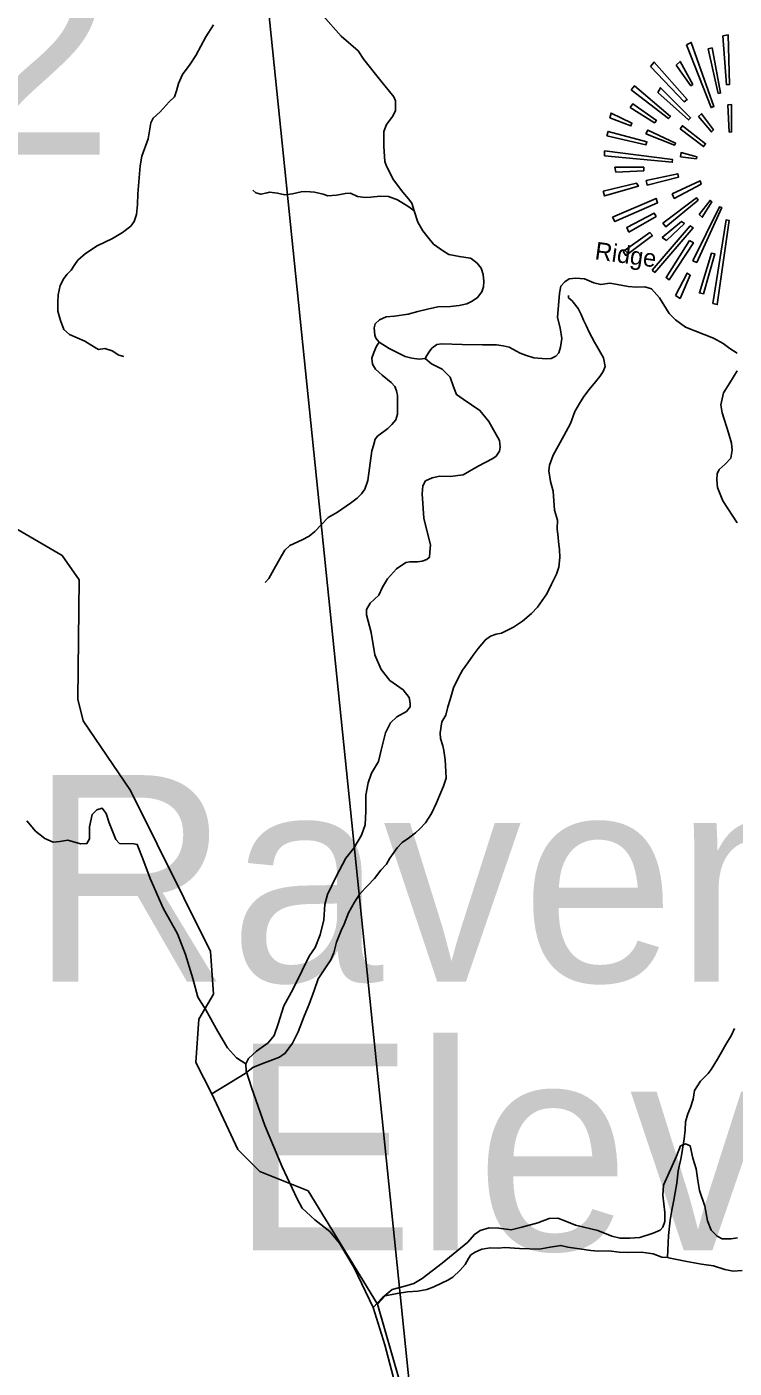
# Model space of a CAD drawing. Extents: x 1159738 to 1321356, y 736314 to 882035.
# Drawn here: x 1230624 to 1233635, y 863595 to 869307 of the extents above; entities that cross this region are included whole.
import ezdxf

# ---------------------------------------------------------------- set-up
doc = ezdxf.new("R2010")
doc.units = 0
for name, color, linetype in [('Exist Geographical Mountain Summit CELL', 7, 'Continuous'), ('Exist Geographical Mountain Summit Elevation Number Label', 7, 'Continuous'), ('Exist Geographical Mountain Summit Label', 7, 'Continuous'), ('Exist Hydrographic Creek Single Shore', 7, 'Continuous'), ('Exist Hydrographic Misc Water Feature', 7, 'Continuous'), ('Exist Road Non-System Type 51', 7, 'Continuous'), ('Exist Road Non-System Type 51 Label', 7, 'Continuous'), ('Exist Road Secondary Structure Standard Bridge Number Label', 7, 'Continuous')]:
    doc.layers.add(name, color=color, linetype=linetype)

msp = doc.modelspace()

# ---------------------------------------------------------------- linework, layer by layer
at = {"layer": 'Exist Geographical Mountain Summit CELL'}
for points in [[(1233586.8, 869268.8), (1233603, 869060.9), (1233615.8, 869062.5), (1233610.2, 869273.1)], [(1233432.5, 869231.1), (1233537.3, 868963.6), (1233549, 868967.8), (1233453, 869241.2)], [(1233567.9, 869023.2), (1233578, 869026.1), (1233541.8, 869217.9), (1233524.3, 869213.5)], [(1233278.6, 869138.1), (1233422.4, 868988.3), (1233435.7, 868998.4), (1233294.7, 869157)], [(1233388.9, 869143.8), (1233451.4, 869056.7), (1233458.8, 869062.5), (1233405.1, 869159.9)], [(1233197.2, 869039.1), (1233355.6, 868917), (1233364.4, 868925.8), (1233211.8, 869056.7)], [(1233310.4, 869027.4), (1233441.3, 868911.2), (1233450.1, 868919.9), (1233322.1, 869047.9)], [(1233192.9, 868963.6), (1233296, 868898.1), (1233304.8, 868908.5), (1233204.4, 868979.5)], [(1233608.6, 868975.3), (1233614.2, 868858.9), (1233624.6, 868860.1), (1233624.6, 868976.6)], [(1233105.7, 868919.9), (1233195.6, 868885.1), (1233200.1, 868896.8), (1233111.5, 868940.4)], [(1233483.6, 868925.8), (1233538.9, 868860.1), (1233547.4, 868868.9), (1233496.6, 868937.5)], [(1233094, 868842.8), (1233259.7, 868805), (1233264.1, 868818.2), (1233098.5, 868861.7)], [(1233259.7, 868851.6), (1233381.7, 868803.7), (1233386.2, 868812.2), (1233268.5, 868867.8)], [(1233405.1, 868873.4), (1233505.4, 868797.7), (1233513.9, 868809.4), (1233415.2, 868886.4)], [(1233083.6, 868758.6), (1233371.6, 868730.9), (1233372.9, 868742.5), (1233083.6, 868778.8)], [(1233406.4, 868754.2), (1233474.8, 868745.4), (1233476.4, 868754.2), (1233409.4, 868771.5)], [(1233132, 868688.9), (1233250.8, 868694.6), (1233250.8, 868709.1), (1233127.5, 868709.1)], [(1233078, 868607.5), (1233083.6, 868587), (1233227.8, 868629.3), (1233219, 868642.3)], [(1233261.3, 868652.7), (1233265.4, 868633.6), (1233397.9, 868667.1), (1233395, 868681.7)], [(1233371.6, 868595.8), (1233380.4, 868576.9), (1233495.3, 868637.8), (1233491, 868651.1)], [(1233117.1, 868496.8), (1233127.5, 868478.2), (1233309.2, 868558), (1233303.2, 868576.9)], [(1233332.2, 868470.9), (1233343.9, 868456.1), (1233482, 868569.7), (1233474.8, 868579.8)], [(1233486.5, 868508.5), (1233499.5, 868496.8), (1233540.2, 868562.3), (1233532.8, 868568.1)], [(1233187.1, 868433), (1233303.2, 868499.9), (1233294.7, 868514.4), (1233178.3, 868453.2)], [(1233458.8, 868311), (1233476.4, 868303.8), (1233582.5, 868537.5), (1233572.4, 868540.7)], [(1233285.9, 868271.6), (1233297.5, 868261.5), (1233460.4, 868452), (1233448.7, 868460.4)], [(1233347.1, 868396.8), (1233424, 868469.3), (1233410.7, 868478.2), (1233329.3, 868409.7)], [(1233544.5, 868129.3), (1233563.4, 868124.8), (1233614.2, 868482.2), (1233601.4, 868485.4)], [(1233162.3, 868350.1), (1233173.8, 868334), (1233287.4, 868418.5), (1233277, 868431.4)], [(1233445.8, 868396.8), (1233345.5, 868239.7), (1233358.3, 868229.6), (1233461.8, 868387.9)], [(1233505.4, 868170), (1233553.3, 868341.3), (1233538.9, 868342.9), (1233487.8, 868174)], [(1233386.2, 868162.6), (1233405.1, 868151.1), (1233448.7, 868249.8), (1233435.7, 868258.6)]]:
    msp.add_lwpolyline(points, close=True, dxfattribs=at)
at = {"layer": 'Exist Hydrographic Creek Single Shore'}
msp.add_lwpolyline([(1232482, 862384.1), (1232472.3, 862422.8), (1232368.4, 862585.7), (1232330.3, 862727.6), (1232304.4, 863030.1), (1232214.4, 863406.1), (1232209.3, 863547.4), (1232117.4, 863867.7), (1231821.3, 864349.6), (1231615.3, 864432.5), (1231522, 864526.3), (1231411, 864763.4), (1231343.3, 864897.5), (1231356.3, 865081.1), (1231418.3, 865188.1), (1231406.2, 865368.9), (1231065.2, 866055.3), (1230864.3, 866351.4), (1230841.2, 866443.8), (1230846.3, 866952.6), (1230774.3, 867055.8), (1230535.3, 867195.2)], dxfattribs=at)
at = {"layer": 'Exist Hydrographic Misc Water Feature'}
for points in [[(1232930.1, 868163.5), (1232929.9, 868153.4), (1232945.7, 868141.1), (1232949.5, 868135), (1232970.8, 868108.4), (1232984.1, 868082), (1232993.5, 868057.7), (1233004.8, 868035.4), (1233018.3, 868007.1), (1233041.1, 867964.5), (1233050.8, 867948.1), (1233079.4, 867897.4), (1233086.5, 867861.2), (1233077.8, 867839.5), (1233063.4, 867817.8), (1233044.7, 867796.2), (1233017.9, 867762.9), (1232995.1, 867733.5), (1232976.4, 867703.9), (1232957.4, 867668.5), (1232938.1, 867618.8), (1232910.7, 867565.5), (1232864.7, 867482.7), (1232849.5, 867441.1), (1232846.8, 867417.1), (1232853.6, 867370.8), (1232864.7, 867330.5), (1232870.5, 867248.4), (1232883.5, 867206), (1232882.5, 867170), (1232885.6, 867133.9), (1232887.1, 867113.9), (1232892.3, 867081.7), (1232893.4, 867047.6), (1232888.3, 867005.7), (1232879.5, 866975.9), (1232858.4, 866934.5), (1232837.4, 866893), (1232797.9, 866835.9), (1232773.1, 866808.6), (1232734.3, 866775.6), (1232695.6, 866750.5), (1232644.9, 866725.8), (1232622.8, 866720.4), (1232598.5, 866713), (1232576.2, 866697.5), (1232545.1, 866660.3), (1232524.4, 866630.9), (1232501.5, 866599.4), (1232478.8, 866567.9), (1232461.9, 866536.4), (1232440.7, 866492.9), (1232425.6, 866443.3), (1232416.6, 866411.5), (1232407.8, 866375.6), (1232391, 866348.1), (1232383.8, 866300.2), (1232385.2, 866276.3), (1232394.4, 866245.9), (1232399.9, 866225.8), (1232405, 866185.6), (1232407.5, 866135.5), (1232408.7, 866107.5), (1232397.9, 866073.7), (1232383, 866036), (1232368.1, 866002.5), (1232346.9, 865957), (1232321.9, 865917.6), (1232297.2, 865892.2), (1232278.7, 865874.7), (1232248.2, 865851.5), (1232221.6, 865834.1), (1232201, 865810.6), (1232170, 865767.4), (1232155.3, 865741.8), (1232130.5, 865716.4), (1232103.6, 865681), (1232074.8, 865649.7), (1232041.9, 865614.6), (1232018.9, 865579.2), (1231993.8, 865533.8), (1231974.5, 865486.2), (1231961.8, 865458.5), (1231942.6, 865409), (1231931.3, 865363.3), (1231918.6, 865333.5), (1231864.4, 865252.8), (1231847.2, 865203.3), (1231825.7, 865145.8), (1231804.3, 865094.3), (1231778.5, 865027), (1231755.3, 864979.5), (1231724.2, 864936.3), (1231699.8, 864918.9), (1231669.4, 864907.7), (1231647.2, 864900.3), (1231624.9, 864890.8), (1231586.6, 864875.9), (1231553.9, 864850.6), (1231411, 864763.4)], [(1233636.2, 865041.1), (1233623.5, 865013.3), (1233600.4, 864974), (1233581.5, 864940.4), (1233564.8, 864910.8), (1233537.7, 864867.5), (1233525.2, 864849.8), (1233492.3, 864816.6), (1233467.3, 864777.2), (1233460.4, 864741.3), (1233449.5, 864705.7), (1233438.7, 864678), (1233427.9, 864644.1), (1233426.9, 864608.2), (1233421.9, 864572.3), (1233414.8, 864528.4), (1233409.9, 864492.6), (1233396.5, 864434.8), (1233391, 864382.9), (1233384.1, 864343.1), (1233379.3, 864311.1), (1233370.1, 864267.5), (1233363.1, 864225.5), (1233355.4, 864159.7), (1233351, 864065.8)], [(1233351, 864065.8), (1233327, 864068.4), (1233291.2, 864081.3), (1233261.4, 864086.1), (1233239.4, 864088.7), (1233183.3, 864088.1), (1233145.3, 864089.1), (1233101.4, 864094.2), (1233059.5, 864093.3), (1233025.4, 864096.1), (1232977.6, 864103.4), (1232927.7, 864110.7), (1232898, 864117.5), (1232851.7, 864110.7), (1232805.4, 864101.9), (1232763.5, 864102.9), (1232721.5, 864104), (1232659.6, 864109.6), (1232631.4, 864106.3), (1232597.5, 864107.2), (1232561.3, 864102.1), (1232532.9, 864088.9), (1232514.6, 864077.3), (1232504.2, 864061.6), (1232489.5, 864036), (1232468.9, 864012.5), (1232438.2, 863983.3), (1232415.8, 863969.8), (1232389.5, 863956.5), (1232357, 863941.3), (1232326.7, 863930.1), (1232288.5, 863923.1), (1232244.3, 863920.2), (1232200.2, 863913.3), (1232149.9, 863902.6), (1232117.4, 863867.7)], [(1233669.7, 864011.5), (1233631.6, 864008.5), (1233595.7, 864015.5), (1233548.1, 864030.7), (1233496.3, 864038), (1233434.6, 864049.6), (1233362.9, 864063.4), (1233351, 864065.8)]]:
    msp.add_lwpolyline(points, dxfattribs=at)
at = {"layer": 'Exist Road Non-System Type 51'}
for points in [[(1231419.1, 869316.3), (1231386, 869264.5), (1231343.6, 869185.2), (1231319.4, 869148.1), (1231286.9, 869105), (1231269.5, 869066.3), (1231261.4, 869034.5), (1231252.6, 869009.5), (1231229.6, 868987.7), (1231192.1, 868945.3), (1231162.3, 868918.8), (1231151.7, 868898.2), (1231139.9, 868830.1), (1231113.7, 868757.1), (1231106.9, 868715.7), (1231096.9, 868595.9), (1231095.7, 868551), (1231090.7, 868507.9), (1231080.8, 868477.8), (1231067, 868459.1), (1231031.5, 868431), (1230988.5, 868405.4), (1230923, 868374.8), (1230873.1, 868342.4), (1230841.3, 868313.7), (1230828.2, 868294.9), (1230813.2, 868271.2), (1230795.7, 868253.8), (1230782, 868236.3), (1230766, 868205.5), (1230757.9, 868166.1), (1230756, 868134.3), (1230756.6, 868096.2), (1230767.2, 868056.3), (1230781.6, 868018.9), (1230805.3, 867997), (1230870.8, 867968.9), (1230912.4, 867943.7), (1230929.2, 867933.7), (1230956.7, 867938.1), (1230986.6, 867928.1), (1231015.9, 867909.4), (1231037.1, 867903.2)], [(1232512, 868321.8), (1232465.8, 868328.7), (1232420.3, 868338), (1232393.5, 868354.9), (1232355.5, 868381.7), (1232331.1, 868411), (1232309.3, 868439.1), (1232288.7, 868475.3), (1232272.5, 868523.4), (1232262.7, 868556.6), (1232249.6, 868575.4), (1232225.2, 868602.8), (1232185.3, 868656.5), (1232154.8, 868714.5), (1232148.5, 868734.5), (1232143.5, 868797.5), (1232143.7, 868861.4), (1232154.9, 868891.4), (1232182.4, 868927.6), (1232194.2, 868950.6), (1232194.2, 868992.5), (1232186.7, 869009.3), (1232131.8, 869076.9), (1232058.2, 869168.6), (1232035.2, 869204.8), (1231961.6, 869267.2), (1231884.5, 869356)], [(1231586.2, 868611.7), (1231599.2, 868600.9), (1231620.8, 868594.4), (1231646.7, 868600.9), (1231657.5, 868603.1), (1231691, 868598.7), (1231722.3, 868592.3), (1231754.8, 868596.6), (1231792.6, 868604.1), (1231812, 868606.3), (1231848.8, 868603.1), (1231885.5, 868594.4), (1231906, 868587.9), (1231941.7, 868590.1), (1231980.6, 868597.7), (1232002.2, 868598.7), (1232032.4, 868584.7), (1232064.9, 868580.4), (1232088.6, 868581.4), (1232128.6, 868586.8), (1232163.2, 868584.7), (1232202.1, 868570.6), (1232250.7, 868541.4), (1232272.5, 868523.4)], [(1232123.6, 867964.3), (1232109.4, 867981.7), (1232105, 867994.8), (1232102.5, 868025.4), (1232107.5, 868042.8), (1232125, 868059.1), (1232153.7, 868072.8), (1232188.6, 868075.9), (1232247.8, 868083.4), (1232289, 868095.3), (1232329.5, 868104.6), (1232374.1, 868114.3), (1232427.1, 868116.8), (1232465.1, 868121.2), (1232496.9, 868127.4), (1232519.4, 868138.7), (1232543.1, 868154.3), (1232561.8, 868179.2), (1232568, 868199.8), (1232569.9, 868222.9), (1232567.4, 868252.3), (1232558.1, 868279.7), (1232541.8, 868300.9), (1232516.3, 868320.9), (1232512, 868321.8)], [(1232319.7, 867894.6), (1232326.5, 867907.6), (1232337.4, 867924), (1232348.3, 867939), (1232370.1, 867954), (1232390.5, 867956.7), (1232477.7, 867954), (1232563.5, 867952.6), (1232623.4, 867952.6), (1232652, 867948.5), (1232677.9, 867943.1), (1232724.2, 867917.2), (1232747.4, 867909), (1232782.8, 867898.1), (1232834.6, 867894), (1232856.4, 867895.4), (1232876.8, 867904.9), (1232889.1, 867918.5), (1232895.9, 867943.1), (1232901.3, 867979.9), (1232894.5, 868026.2), (1232883.6, 868069.9), (1232891.8, 868173.5), (1232897.2, 868203.5), (1232914.9, 868221.2), (1232932.7, 868234.8), (1232961.3, 868237.5), (1232998, 868234.8), (1233037.5, 868217.1), (1233067.5, 868210.3), (1233105.7, 868215.7), (1233138.3, 868210.3), (1233184.7, 868202.1), (1233220.1, 868199.4), (1233255.5, 868200.7), (1233284.1, 868191.2), (1233318.2, 868153), (1233359, 868086.2), (1233386.3, 868059), (1233428.5, 868029), (1233547.3, 867981.4), (1233588.2, 867958.2), (1233616.8, 867937.7), (1233648.1, 867917.3)], [(1232123.6, 867964.3), (1232112.4, 867946.8), (1232101.2, 867920), (1232092.5, 867895.7), (1232095, 867870.7), (1232108.7, 867850.1), (1232137.4, 867823.3), (1232174.8, 867793.3), (1232190.4, 867775.2), (1232198.5, 867757.1), (1232201.6, 867737.5), (1232202.2, 867658.3), (1232194.7, 867633.9), (1232177.9, 867614), (1232160.4, 867597.1), (1232117.4, 867564.7), (1232106.8, 867550.9), (1232099.9, 867524.1), (1232093.1, 867501.6), (1232075.2, 867374.9), (1232062.7, 867338.7), (1232049, 867318.7), (1232030.9, 867300), (1232002.2, 867278.8), (1231947.3, 867240.7), (1231906.8, 867218.3), (1231849.4, 867157.7), (1231826.5, 867138.2), (1231796.6, 867122.6), (1231743, 867098.8), (1231723, 867078.2), (1231708, 867053.9), (1231675, 866995.9), (1231654.4, 866957.8), (1231638.8, 866940.9)], [(1232319.7, 867894.6), (1232294.5, 867891.9), (1232263.3, 867895.7), (1232234.7, 867903.2), (1232167.3, 867938.1), (1232123.6, 867964.3)], [(1231556.2, 864890.9), (1231567.6, 864913.8), (1231601.9, 864944.9), (1231650.9, 864980.8), (1231677.1, 865011.9), (1231693.4, 865060.9), (1231717.9, 865137.8), (1231757.1, 865208.1), (1231796.3, 865288.2), (1231825.7, 865350.3), (1231851.9, 865386.3), (1231872.7, 865441.1), (1231889.1, 865504.9), (1231892.3, 865570.3), (1231903.8, 865612.8), (1231941.3, 865689.6), (1231982.2, 865766.4), (1232016.5, 865808.9), (1232049.1, 865865.3), (1232063.8, 865909.5), (1232067.1, 865966.7), (1232067.1, 866035.3), (1232076.9, 866087.7), (1232091.6, 866128.5), (1232121, 866179.2), (1232132.4, 866226.6), (1232150.4, 866300.2), (1232171.6, 866342.7), (1232199.2, 866369.4), (1232240, 866392.3), (1232256.3, 866411.9), (1232256.3, 866426.7), (1232251.4, 866451.2), (1232226.9, 866483.9), (1232169.8, 866523.1), (1232132.2, 866570.5), (1232106, 866632.6), (1232089.7, 866727.5), (1232070.1, 866802.7), (1232070.1, 866825.6), (1232086.4, 866853.3), (1232122.4, 866887.7), (1232138.7, 866920.4), (1232159.9, 866956.3), (1232197.5, 866998.8), (1232238.1, 867025.7), (1232256, 867029), (1232287.1, 867029), (1232306.7, 867032.2), (1232326.3, 867038.8), (1232337.7, 867048.6), (1232339.3, 867069.8), (1232342.6, 867100.9), (1232327.9, 867156.5), (1232314.8, 867215.3), (1232306.7, 867318.3), (1232309.9, 867352.7), (1232321.4, 867373.9), (1232349.1, 867387), (1232381.8, 867393.5), (1232425.9, 867391.9), (1232481.5, 867400.1), (1232545.2, 867436), (1232607.3, 867468.7), (1232622, 867478.5), (1232636.7, 867499.8), (1232639.9, 867517.8), (1232636.7, 867545.6), (1232590.9, 867626.5), (1232553.3, 867673.9), (1232481.4, 867721.3), (1232453.7, 867740.9), (1232440.6, 867773.6), (1232425.9, 867816.1), (1232391.6, 867848.8), (1232347.5, 867871.7), (1232319.7, 867894.6)], [(1233648.1, 867842.3), (1233616.8, 867791.9), (1233589.5, 867748.2), (1233578.6, 867697.8), (1233584.1, 867663.7), (1233611.3, 867577.8), (1233623.6, 867534.2), (1233626.3, 867504.2), (1233620.9, 867470.2), (1233596.5, 867445.1), (1233572, 867421.9), (1233563.8, 867404.2), (1233561.1, 867378.3), (1233565.2, 867345.5), (1233587, 867288.3), (1233648.3, 867195.6)], [(1231556.2, 864890.9), (1231517, 864916.1), (1231477.9, 864959.3), (1231437.5, 865029.4), (1231386.3, 865121.1), (1231352.6, 865175.1), (1231331, 865254.7), (1231300, 865357.2), (1231265, 865444.8), (1231204.6, 865554.2), (1231149.3, 865681), (1231118.3, 865764.7), (1231094, 865825.4), (1231079.2, 865828.1), (1231018.6, 865829.4), (1231002.4, 865846.9), (1230974.1, 865917.1), (1230961.9, 865957.6), (1230944.4, 865980.5), (1230921.5, 865972.4), (1230902.6, 865953.5), (1230890.5, 865900.9), (1230890.5, 865849.6), (1230879.7, 865829.4), (1230852.8, 865828.1), (1230798.9, 865844.3), (1230763.8, 865837.5), (1230735.5, 865834.8), (1230700.5, 865851), (1230661.4, 865882), (1230623.6, 865926.5)], [(1232098, 863853.6), (1232017.8, 864023), (1231955.8, 864127.6), (1231913.3, 864176.7), (1231849.6, 864227.4), (1231795.7, 864276.4), (1231774.9, 864316.3), (1231711.2, 864452), (1231637.7, 864628.6), (1231580.5, 864790.4), (1231557.6, 864860.7), (1231556.2, 864890.9)], [(1232098, 863853.6), (1232137.2, 863895.1), (1232179.7, 863929.4), (1232233.6, 863944.1), (1232271.2, 863955.6), (1232307.1, 863976.8), (1232392.1, 864042.2), (1232470.5, 864106), (1232501.5, 864132.1), (1232529.3, 864164.8), (1232553.8, 864181.2), (1232593, 864192.6), (1232633.9, 864191), (1232686.1, 864184.4), (1232731.9, 864195.9), (1232798.9, 864213.9), (1232847.9, 864231.9), (1232884.8, 864233.4), (1232914.2, 864221.9), (1232960, 864204), (1233054.7, 864181.1), (1233115.2, 864156.6), (1233149.5, 864148.4), (1233191.9, 864148.4), (1233234.4, 864151.6), (1233290, 864169.6), (1233321, 864182.7), (1233332.4, 864195.8), (1233340.6, 864220.3), (1233340.6, 864257.9), (1233332.4, 864331.5), (1233334.1, 864374), (1233389.6, 864498.2), (1233407.3, 864541.7), (1233428.6, 864549.9), (1233448.2, 864541.7), (1233459.6, 864489.4), (1233474.3, 864443.6), (1233480.9, 864394.6), (1233487.4, 864352.1), (1233510.3, 864285), (1233521.7, 864222.9), (1233538, 864182.1), (1233562.5, 864157.5), (1233583.8, 864146.1), (1233623, 864146.1), (1233649.1, 864149.4)], [(1232476.9, 862300.8), (1232468.8, 862366.2), (1232457.3, 862397.3), (1232431.2, 862428.3), (1232374, 862472.5), (1232336.4, 862513.3), (1232316.8, 862552.6), (1232261.3, 862735.7), (1232225.4, 862880.2), (1232205.8, 863087.8), (1232197.6, 863306.9), (1232194.4, 863492.3), (1232183, 863559.3), (1232148.6, 863695), (1232098, 863853.6)]]:
    msp.add_lwpolyline(points, dxfattribs=at)
at = {"layer": 'Exist Road Secondary Structure Standard Bridge Number Label'}
msp.add_line((1232413.5, 861952.7), (1231342.7, 872413.1), dxfattribs=at)

# ---------------------------------------------------------------- texts
at = {"layer": 'Exist Geographical Mountain Summit Elevation Number Label'}
for s, p in [('Elevation 2632', (1223207, 868762.7)), ('Elevation 2477', (1231490, 864097.5))]:
    msp.add_text(s, height=880, dxfattribs=at).set_placement(p)
at = {"layer": 'Exist Geographical Mountain Summit Label'}
msp.add_text('Raven Rock Knob', height=880, dxfattribs=at).set_placement((1230637, 865240.6))
at = {"layer": 'Exist Road Non-System Type 51 Label'}
msp.add_text('Ridge', height=75, rotation=352.2804, dxfattribs=at).set_placement((1233039.4, 868317.9))

doc.saveas('drawing.dxf')
